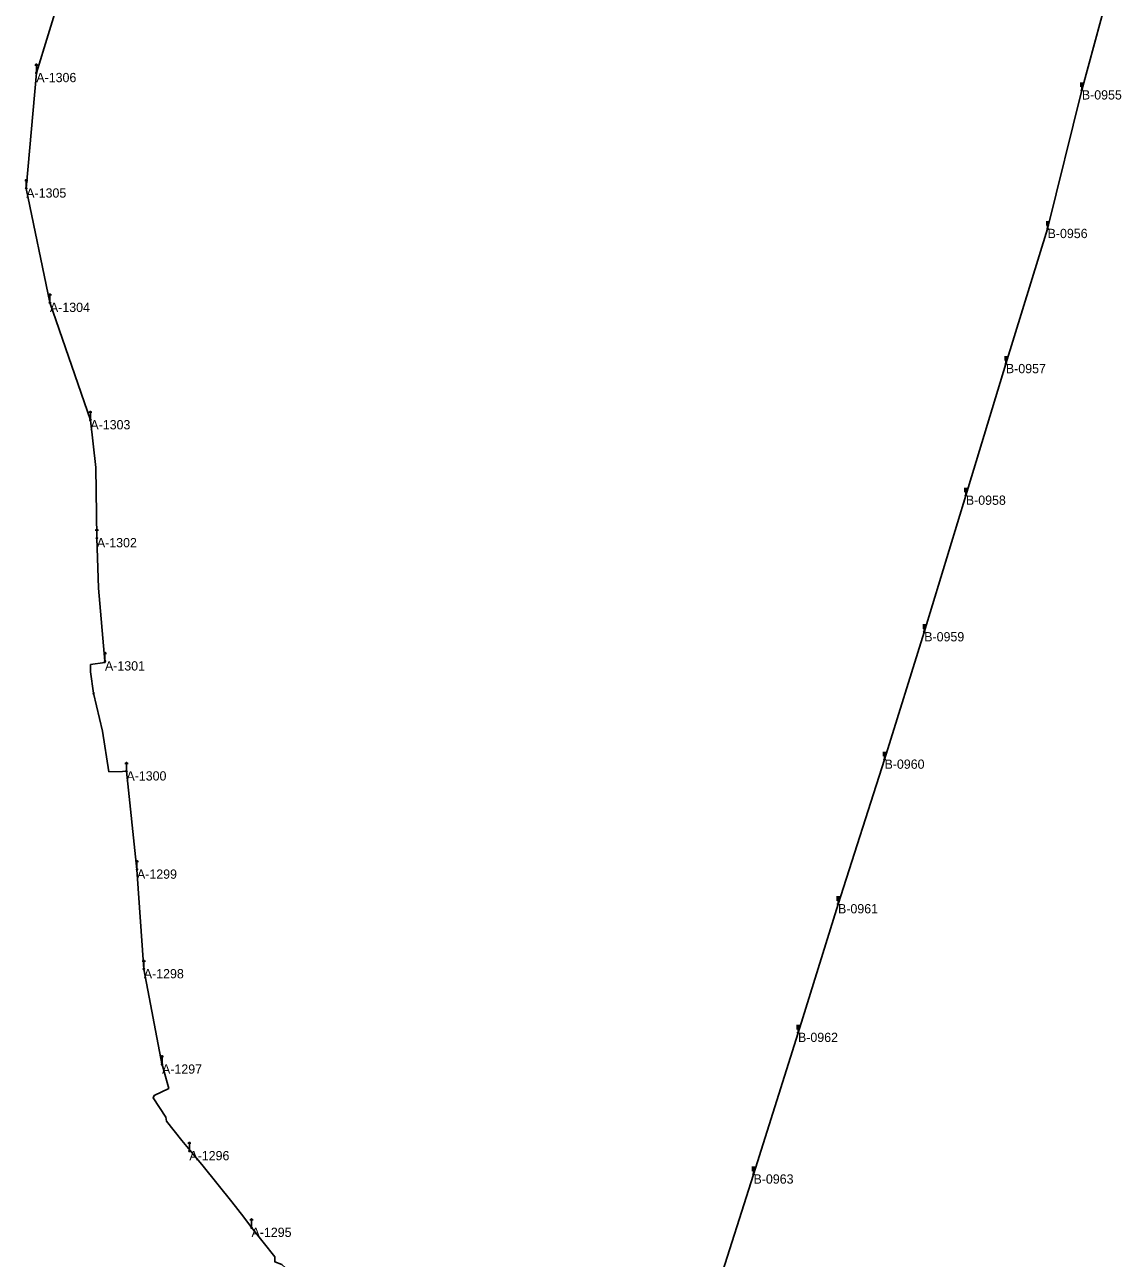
# Model space of a CAD drawing. Extents: x -729889 to -691139, y -995431 to -974354.
# Drawn here: x -725163.2 to -724808.5, y -976330.5 to -975931.3 of the extents above; entities that cross this region are included whole.
import ezdxf

# ---------------------------------------------------------------- set-up
doc = ezdxf.new("R2010")
doc.units = 0
for name, color, linetype in [('AES venkovní vedení', 7, 'Continuous'), ('Atributy', 7, 'Continuous'), ('Kabelové vedení VO', 7, 'Continuous'), ('Skutečně zaměřené kabelové vedení', 7, 'Continuous'), ('Spojka kabelová', 7, 'Continuous'), ('Světelný bod na stožáru jiného správce (ČEZ)', 7, 'Continuous'), ('Světelný bod na stožáru sadovém', 7, 'Continuous')]:
    doc.layers.add(name, color=color, linetype=linetype)

# ---------------------------------------------------------------- blocks, each defined once
blk = doc.blocks.new('6.571')
at = {"layer": 'Světelný bod na stožáru sadovém'}
for p, q in [((-0.51, 2.54), (0.51, 2.54)), ((0, 2.54), (0, 0.2))]:
    blk.add_line(p, q, dxfattribs=at)
for points in [[(0.25, 2.54), (0.25, 2.56), (0.25, 2.58), (0.24, 2.6), (0.24, 2.62), (0.23, 2.64), (0.22, 2.66), (0.21, 2.69), (0.19, 2.7), (0.18, 2.72), (0.16, 2.73), (0.15, 2.75), (0.13, 2.76), (0.11, 2.77), (0.09, 2.78), (0.07, 2.78), (0.05, 2.79), (0.02, 2.79), (0, 2.79), (-0.02, 2.79), (-0.05, 2.79), (-0.07, 2.78), (-0.09, 2.78), (-0.11, 2.77), (-0.13, 2.76), (-0.15, 2.75), (-0.16, 2.73), (-0.18, 2.72), (-0.19, 2.7), (-0.21, 2.69), (-0.22, 2.66), (-0.23, 2.64), (-0.24, 2.62), (-0.24, 2.6), (-0.25, 2.58), (-0.25, 2.56), (-0.25, 2.54)], [(-0.2, 0), (-0.17, -0.1), (-0.08, -0.18), (0.04, -0.19), (0.13, -0.14), (0.19, -0.05), (0.18, 0.07), (0.12, 0.15), (0.02, 0.19), (-0.09, 0.17), (-0.17, 0.09), (-0.18, -0.01), (-0.15, -0.1), (-0.06, -0.17), (0.04, -0.17), (0.12, -0.12), (0.17, -0.03), (0.16, 0.08), (0.1, 0.14), (0.01, 0.17), (-0.09, 0.14), (-0.15, 0.07), (-0.16, -0.01), (-0.12, -0.1), (-0.04, -0.15), (0.04, -0.15), (0.12, -0.1), (0.15, -0.01), (0.14, 0.07), (0.08, 0.13), (-0.01, 0.15), (-0.09, 0.12), (-0.13, 0.06), (-0.14, -0.02), (-0.1, -0.1), (-0.03, -0.13), (0.04, -0.13), (0.11, -0.08), (0.13, 0), (0.12, 0.07), (0.06, 0.12), (-0.02, 0.13), (-0.08, 0.1), (-0.12, 0.05), (-0.12, -0.03), (-0.08, -0.09), (-0.02, -0.11), (0.05, -0.11), (0.1, -0.06), (0.11, 0.01), (0.1, 0.06), (0.05, 0.11), (-0.02, 0.11), (-0.07, 0.09), (-0.1, 0.04), (-0.1, -0.03), (-0.06, -0.08), (-0.02, -0.1), (0.05, -0.08), (0.09, -0.04), (0.1, 0.01), (0.08, 0.06), (0.03, 0.09), (-0.02, 0.09), (-0.06, 0.07), (-0.08, 0.02), (-0.08, -0.03), (-0.05, -0.06), (-0.01, -0.08), (0.04, -0.06), (0.07, -0.03), (0.07, 0.01), (0.06, 0.05), (0.02, 0.07), (-0.02, 0.07), (-0.05, 0.05), (-0.07, 0.02), (-0.06, -0.03), (-0.04, -0.05), (0, -0.06), (0.04, -0.04), (0.05, -0.02), (0.06, 0.01), (0.04, 0.04), (0.01, 0.05), (-0.02, 0.05), (-0.04, 0.04), (-0.05, 0.01), (-0.04, -0.02), (-0.02, -0.03), (0.01, -0.04), (0.03, -0.03), (0.04, -0.01), (0.04, 0.01), (0.02, 0.03), (0.01, 0.04), (-0.01, 0.03), (-0.02, 0.02), (-0.03, 0.01), (-0.02, -0.01), (-0.01, -0.02)], [(-0.01, -0.02), (0.01, -0.02), (0.01, -0.01), (0.02, 0), (0.02, 0.01), (0.01, 0.02), (0, 0.02), (-0.01, 0.01), (-0.01, 0.01), (-0.01, 0.01)]]:
    blk.add_lwpolyline(points, dxfattribs=at)
blk.add_circle((0, 0), 0.203, dxfattribs=at)
blk = doc.blocks.new('5.25')
at = {"layer": 'Světelný bod na stožáru jiného správce (ČEZ)'}
for p, q in [((-0.5, 2.29), (0.5, 2.29)), ((-0.5, 1.79), (0.5, 1.79)), ((-0.5, 1.29), (0.5, 1.29)), ((0, 2.29), (0, 0.2))]:
    blk.add_line(p, q, dxfattribs=at)
for points in [[(-0.2, 0), (-0.17, -0.1), (-0.07, -0.18), (0.04, -0.18), (0.13, -0.14), (0.18, -0.04), (0.17, 0.07), (0.11, 0.15), (0.02, 0.19), (-0.09, 0.16), (-0.16, 0.08), (-0.18, 0), (-0.14, -0.1), (-0.05, -0.16), (0.04, -0.16), (0.12, -0.12), (0.17, -0.02), (0.15, 0.07), (0.1, 0.14), (0, 0.17), (-0.09, 0.14), (-0.14, 0.07), (-0.16, -0.01), (-0.12, -0.1), (-0.04, -0.15), (0.04, -0.14), (0.11, -0.1), (0.15, -0.01), (0.13, 0.07), (0.08, 0.13), (0, 0.15), (-0.08, 0.12), (-0.13, 0.06), (-0.14, -0.02), (-0.09, -0.09), (-0.03, -0.13), (0.04, -0.12), (0.1, -0.07), (0.13, 0), (0.11, 0.06), (0.06, 0.11), (-0.01, 0.13), (-0.08, 0.1), (-0.11, 0.04), (-0.12, -0.02), (-0.08, -0.08), (-0.02, -0.11), (0.04, -0.1), (0.09, -0.05), (0.11, 0), (0.09, 0.06), (0.04, 0.1), (-0.02, 0.11), (-0.07, 0.08), (-0.1, 0.03), (-0.09, -0.03), (-0.06, -0.07), (-0.01, -0.09), (0.04, -0.08), (0.08, -0.04), (0.09, 0), (0.07, 0.05), (0.03, 0.09), (-0.02, 0.09), (-0.06, 0.06), (-0.08, 0.02), (-0.07, -0.03), (-0.05, -0.06), (0, -0.07), (0.04, -0.06), (0.06, -0.03), (0.07, 0.01), (0.05, 0.05), (0.02, 0.07), (-0.01, 0.07), (-0.05, 0.05), (-0.06, 0.01), (-0.05, -0.02), (-0.03, -0.04), (0, -0.05), (0.03, -0.04), (0.05, -0.02), (0.05, 0.01), (0.04, 0.04), (0.01, 0.05), (-0.01, 0.05), (-0.03, 0.03), (-0.04, 0), (-0.04, -0.01), (-0.02, -0.03), (0, -0.03), (0.02, -0.02), (0.03, -0.01), (0.03, 0.01), (0.02, 0.02), (0, 0.03), (-0.01, 0.03), (-0.02, 0.02), (-0.02, 0), (-0.02, 0), (-0.01, -0.01)], [(-0.01, -0.01), (0, -0.01), (0.01, -0.01), (0.01, 0), (0.01, 0.01), (0.01, 0.01), (0, 0.01), (0, 0.01), (0, 0), (0, 0)]]:
    blk.add_lwpolyline(points, dxfattribs=at)
blk.add_circle((0, 0), 0.199, dxfattribs=at)
blk = doc.blocks.new('4.0200_BB')
at = {"layer": 'Spojka kabelová'}
blk.add_lwpolyline([(-0.02, 0.01), (-0.02, 0.17), (-0.1, 0.17), (-0.1, 0.21), (-0.02, 0.21), (-0.02, 0.28), (0.02, 0.28), (0.02, 0.21), (0.11, 0.21), (0.11, 0.17), (0.02, 0.17), (0.02, 0.01)], close=True, dxfattribs=at)
for radius in [0.15, 0.0945]:
    blk.add_circle((0, -0.13), radius, dxfattribs=at)

msp = doc.modelspace()

# ---------------------------------------------------------------- linework, layer by layer
at = {"layer": 'AES venkovní vedení'}
for p, q in [((-724810.22, -975911.93), (-724821.27, -975952.52)), ((-724821.27, -975952.52), (-724832.35, -975997.36)), ((-724832.35, -975997.36), (-724845.83, -976041.08)), ((-724845.83, -976041.08), (-724858.79, -976083.66)), ((-724858.79, -976083.66), (-724872.24, -976127.85)), ((-724872.24, -976127.85), (-724885.09, -976169.07)), ((-724885.09, -976169.07), (-724900.12, -976215.85)), ((-724900.12, -976215.85), (-724913.07, -976257.47)), ((-724913.07, -976257.47), (-724927.46, -976303.3)), ((-724927.46, -976303.3), (-724941.06, -976345.89))]:
    msp.add_line(p, q, dxfattribs=at)
at = {"layer": 'Kabelové vedení VO'}
for p, q in [((-725159.41, -975946.91), (-725148.08, -975909.95)), ((-725162.67, -975984.27), (-725159.41, -975946.91)), ((-725155.01, -976021.26), (-725162.67, -975984.27)), ((-725141.93, -976059.25), (-725155.01, -976021.26)), ((-725126.86, -976204.65), (-725130.27, -976172.87)), ((-725124.65, -976236.87), (-725126.86, -976204.65)), ((-725118.71, -976268.06), (-725124.65, -976236.87))]:
    msp.add_line(p, q, dxfattribs=at)
for points in [[(-725139.83, -976097.4), (-725140.16, -976074.62), (-725141.93, -976059.25)], [(-725137.21, -976137.27), (-725139.3, -976113.65), (-725139.83, -976097.4)], [(-725130.27, -976172.87), (-725131.56, -976172.94), (-725135.94, -976173.04), (-725138.02, -976159.94), (-725140.87, -976147.65), (-725141.84, -976140.71), (-725141.88, -976138.36), (-725137.25, -976137.7), (-725137.21, -976137.27)]]:
    msp.add_lwpolyline(points, dxfattribs=at)
at = {"layer": 'Skutečně zaměřené kabelové vedení'}
for points in [[(-725109.91, -976295.74), (-725109.7, -976295.56), (-725112.34, -976292.39), (-725117.34, -976286.05), (-725117.53, -976284.77), (-725121.62, -976278.58), (-725121.35, -976277.76), (-725116.59, -976275.49), (-725118.76, -976267.73)], [(-725089.81, -976320.54), (-725092.32, -976317.11), (-725096.18, -976312.2), (-725105.48, -976300.69), (-725109.7, -976295.56), (-725109.91, -976295.74)], [(-725066.83, -976341.95), (-725066.61, -976341.52), (-725072.2, -976338.54), (-725076.5, -976335.69), (-725080, -976332.46), (-725082.28, -976331.6), (-725082.3, -976330), (-725089.81, -976320.54)]]:
    msp.add_lwpolyline(points, dxfattribs=at)

# ---------------------------------------------------------------- block references
at = {"layer": 'Spojka kabelová'}
msp.add_blockref('4.0200_BB', (-725140.87, -976147.65), dxfattribs=at)
at = {"layer": 'Světelný bod na stožáru jiného správce (ČEZ)', "xscale": 1.0049999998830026, "yscale": 1.0049999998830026}
for p in [(-724821.27, -975952.52), (-724832.35, -975997.36), (-724845.83, -976041.08), (-724858.79, -976083.66), (-724872.24, -976127.85), (-724885.09, -976169.07), (-724900.12, -976215.85), (-724913.07, -976257.47), (-724927.46, -976303.3)]:
    msp.add_blockref('5.25', p, dxfattribs=at)
at = {"layer": 'Světelný bod na stožáru sadovém', "xscale": 1.0016949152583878, "yscale": 1.0016949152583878}
for p in [(-725159.41, -975946.91), (-725162.67, -975984.27), (-725155.01, -976021.26), (-725141.93, -976059.25), (-725139.83, -976097.4), (-725137.21, -976137.27), (-725130.27, -976172.87), (-725126.86, -976204.65), (-725124.65, -976236.87), (-725118.76, -976267.73), (-725109.91, -976295.74), (-725089.81, -976320.54)]:
    msp.add_blockref('6.571', p, dxfattribs=at)

# ---------------------------------------------------------------- texts
at = {"layer": 'Atributy'}
for s, p in [('A-1306', (-725159.41, -975949.92)), ('B-0955', (-724821.27, -975955.53)), ('A-1305', (-725162.67, -975987.28)), ('B-0956', (-724832.35, -976000.37)), ('A-1304', (-725155.01, -976024.27)), ('B-0957', (-724845.83, -976044.09)), ('A-1303', (-725141.93, -976062.26)), ('B-0958', (-724858.79, -976086.67)), ('A-1302', (-725139.83, -976100.41)), ('B-0959', (-724872.24, -976130.86)), ('A-1301', (-725137.21, -976140.28)), ('B-0960', (-724885.09, -976172.08)), ('A-1300', (-725130.27, -976175.88)), ('A-1299', (-725126.86, -976207.66)), ('B-0961', (-724900.12, -976218.86)), ('A-1298', (-725124.65, -976239.88)), ('B-0962', (-724913.07, -976260.48)), ('A-1297', (-725118.76, -976270.74)), ('A-1296', (-725109.91, -976298.75)), ('B-0963', (-724927.46, -976306.31)), ('A-1295', (-725089.81, -976323.55))]:
    msp.add_text(s, height=3, dxfattribs=at).set_placement(p)

doc.saveas('drawing.dxf')
